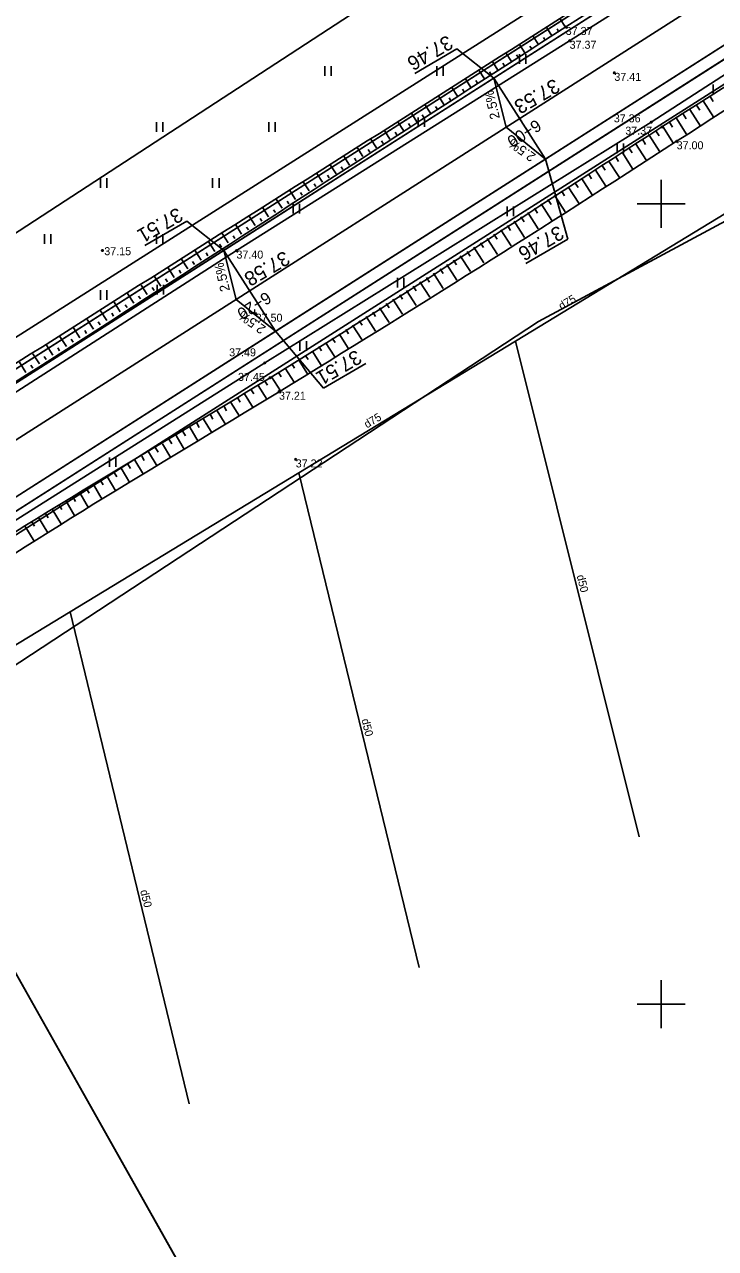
# Model space of a CAD drawing. Extents: x 469981 to 472086, y 246785 to 247785.
# Drawn here: x 471410.3 to 471453.4, y 247334.7 to 247411.2 of the extents above; entities that cross this region are included whole.
import ezdxf

# ---------------------------------------------------------------- set-up
doc = ezdxf.new("R2010")
doc.units = 0
for name, color, linetype in [('0_922', 7, 'Continuous'), ('0_Asfalta_mala', 7, 'Continuous'), ('0_Asfalta_Nomale', 7, 'Continuous'), ('0_Ruut_Braukt', 7, 'Continuous'), ('0_Ruut_nomale', 7, 'Continuous'), ('0_vertikals', 7, 'Continuous'), ('0_vertkals_cipari', 7, 'Continuous'), ('21', 7, 'Continuous'), ('6_piketaza', 7, 'Continuous'), ('CELI_CMAL_####_####_#', 7, 'Continuous'), ('DREN_VADP_####_####_#', 7, 'Continuous'), ('DREN_VADP_####_TKST_#', 7, 'Continuous'), ('DREN_VADP_KLKT_####_#', 7, 'Continuous'), ('DREN_VADP_KLKT_TKST_#', 7, 'Continuous'), ('GEOD_ELEM_####_####_#', 7, 'Continuous'), ('RAMI_UZMR_####_####_#', 7, 'Continuous'), ('RELJ_AATZ_####_TKST_#', 7, 'Continuous'), ('RELJ_ELEM_####_####_#', 7, 'Continuous'), ('RELJ_NOGA_####_####_#', 7, 'Continuous'), ('RELJ_NOGL_####_####_#', 7, 'Continuous'), ('ROBZ_IERR_####_####_#', 7, 'Continuous'), ('ROBZ_PROJ_####_####_#', 7, 'Continuous'), ('ROBZ_UZMR_####_####_#', 7, 'Continuous'), ('TERT_ELEM_####_####_#', 7, 'Continuous')]:
    doc.layers.add(name, color=color, linetype=linetype)

msp = doc.modelspace()

# ---------------------------------------------------------------- linework, layer by layer
at = {"layer": '0_922'}
msp.add_line((471711.11, 247577.663), (471337.911, 247339.41), dxfattribs=at)
at = {"layer": '0_Asfalta_mala'}
for p, q in [((471709.476, 247580.179), (471336.304, 247341.944)), ((471712.743, 247575.147), (471339.517, 247336.876))]:
    msp.add_line(p, q, dxfattribs=at)
at = {"layer": '0_Asfalta_Nomale'}
for p, q in [((471709.068, 247580.808), (471352.097, 247352.916)), ((471695.558, 247563.285), (471399.037, 247373.985))]:
    msp.add_line(p, q, dxfattribs=at)
at = {"layer": '0_Ruut_Braukt'}
for p, q in [((471709.476, 247580.179), (471336.304, 247341.944)), ((471339.517, 247336.876), (471712.743, 247575.147))]:
    msp.add_line(p, q, dxfattribs=at)
at = {"layer": '0_Ruut_nomale'}
for points in [[(471512.083, 247454.162), (471511.838, 247454.895), (471453.013, 247417.341), (471348.58, 247350.671), (471335.903, 247342.577), (471306.296, 247323.944), (471248.242, 247287.407), (471208.75, 247262.551), (471208.786, 247261.688), (471290.39, 247313.047), (471335.822, 247341.64), (471349.818, 247350.571), (471398.518, 247381.661), (471437.5, 247406.548), (471498.795, 247445.679), (471511.425, 247453.742)], [(471514.294, 247447.566), (471399.037, 247373.985), (471385.85, 247365.566), (471340.791, 247336.792), (471211.253, 247255.265), (471209.116, 247253.92), (471209.079, 247254.783), (471296.254, 247309.648), (471339.517, 247336.876), (471350.75, 247344.048), (471392.723, 247370.844), (471426.479, 247392.394), (471514.049, 247448.299)]]:
    msp.add_lwpolyline(points, close=True, dxfattribs=at)
at = {"layer": '0_vertikals'}
for p, q in [((471434.624, 247408.152), (471437.256, 247409.686)), ((471439.553, 247407.858), (471437.256, 247409.686)), ((471442.781, 247402.801), (471444.188, 247397.8)), ((471417.767, 247397.389), (471420.399, 247398.924)), ((471422.695, 247397.096), (471420.399, 247398.924)), ((471441.556, 247396.266), (471444.188, 247397.8)), ((471425.924, 247392.039), (471428.927, 247388.496)), ((471428.927, 247388.496), (471431.558, 247390.031))]:
    msp.add_line(p, q, dxfattribs=at)
for points in [[(471439.553, 247407.858), (471440.324, 247404.792), (471442.781, 247402.801)], [(471422.695, 247397.096), (471423.467, 247394.03), (471425.924, 247392.039)]]:
    msp.add_lwpolyline(points, close=True, dxfattribs=at)
at = {"layer": '21'}
msp.add_line((471711.11, 247577.663), (471337.911, 247339.41), dxfattribs=at)
at = {"layer": '6_piketaza'}
for points in [[(471441.302, 247405.119), (471441.033, 247405.54)], [(471424.444, 247394.357), (471424.175, 247394.778)]]:
    msp.add_lwpolyline(points, dxfattribs=at)
at = {"layer": 'CELI_CMAL_####_####_#'}
for points in [[(471444.29, 247410.189), (471472.037, 247427.783), (471529.617, 247464.738), (471552.455, 247479.724), (471579.938, 247497.81), (471608.708, 247516.399), (471640.167, 247536.853), (471663.898, 247552.17), (471700.29, 247576.588), (471731.688, 247596.287), (471755.809, 247609.67), (471764.411, 247613.273), (471764.823, 247614.335), (471764.981, 247617.933), (471761.802, 247625.793)], [(471449.387, 247405.104), (471473.787, 247420.91), (471502.643, 247439.527), (471533.217, 247459.11), (471556.347, 247474.048), (471582.788, 247490.845), (471613.475, 247511.118), (471642.713, 247530.159), (471668.616, 247547.038), (471690.82, 247561.728), (471696.388, 247565.088), (471697.928, 247564.145), (471698.695, 247563.022), (471698.327, 247552.674), (471698.209, 247547.7)], [(471338.703, 247365.456), (471340.587, 247361.545), (471343.087, 247356.058), (471343.774, 247355.226), (471347.4, 247352.573), (471349.509, 247351.696), (471351.575, 247351.992), (471374.262, 247365.343), (471396.093, 247379.507), (471423.487, 247397.08), (471444.29, 247410.189)], [(471449.387, 247405.104), (471425.251, 247390.064), (471401.67, 247375.188), (471376.044, 247358.999), (471352.749, 247344.597), (471349.37, 247342.009), (471348.449, 247339.648), (471348.411, 247337.54), (471348.293, 247336.009), (471350.514, 247328.355), (471351.077, 247326.317)]]:
    msp.add_lwpolyline(points, dxfattribs=at)
at = {"layer": 'DREN_VADP_####_####_#'}
for points in [[(471448.639, 247360.455), (471440.913, 247391.429)], [(471434.895, 247352.305), (471427.388, 247383.202)], [(471420.532, 247343.789), (471413.108, 247374.516)]]:
    msp.add_lwpolyline(points, dxfattribs=at)
at = {"layer": 'DREN_VADP_KLKT_####_#'}
msp.add_lwpolyline([(471455.954, 247400.578), (471440.913, 247391.429), (471427.388, 247383.202), (471413.108, 247374.516), (471398.066, 247365.368), (471384.232, 247356.953), (471369.211, 247347.816)], dxfattribs=at)
at = {"layer": 'GEOD_ELEM_####_####_#'}
for p, q in [((471450, 247401.5), (471450, 247400)), ((471448.5, 247400), (471450, 247400)), ((471450, 247400), (471450, 247398.5)), ((471450, 247400), (471451.5, 247400)), ((471450, 247351.5), (471450, 247350)), ((471448.5, 247350), (471450, 247350)), ((471450, 247350), (471450, 247348.5)), ((471450, 247350), (471451.5, 247350))]:
    msp.add_line(p, q, dxfattribs=at)
at = {"layer": 'RAMI_UZMR_####_####_#'}
for points in [[(471355.9, 247363.1), (471457.4, 247429.3), (471524.252, 247472.902), (471743.701, 247613.609), (471760.558, 247620.637), (471763.718, 247625.03), (471767.054, 247626.612), (471778.292, 247625.909), (471806.563, 247631.532), (471842.307, 247641.196)], [(471848.639, 247612.324), (471820.308, 247604.26), (471796.252, 247602.503), (471771.845, 247596.352), (471738.658, 247580.538), (471704.768, 247555.586), (471706.876, 247550.666), (471698.447, 247548.03), (471696.867, 247547.678), (471692.126, 247547.503), (471681.941, 247541.88), (471585.706, 247481.922), (471472.95, 247409.108), (471442.347, 247392.641), (471399.385, 247364.445), (471380.292, 247353.371), (471352.036, 247335.759)]]:
    msp.add_lwpolyline(points, dxfattribs=at)
at = {"layer": 'RELJ_ELEM_####_####_#'}
for centre in [(471444.047, 247411.052), (471444.29, 247410.189), (471447.084, 247408.183), (471449.387, 247405.104), (471450.058, 247404.807), (471450.973, 247403.909), (471415.119, 247397.084), (471423.487, 247397.08), (471424.686, 247393.137), (471425.251, 247390.064), (471425.587, 247389.134), (471426.144, 247388.265), (471427.188, 247384.035)]:
    msp.add_circle(centre, 0.05, dxfattribs=at)
at = {"layer": 'RELJ_NOGA_####_####_#'}
for p, q in [((471444.027, 247411.04), (471443.683, 247411.58)), ((471443.184, 247410.502), (471442.84, 247411.042)), ((471443.606, 247410.771), (471443.503, 247410.933)), ((471441.498, 247409.427), (471441.155, 247409.965)), ((471441.919, 247409.696), (471441.816, 247409.857)), ((471442.341, 247409.965), (471441.998, 247410.503)), ((471442.762, 247410.233), (471442.659, 247410.395)), ((471440.655, 247408.889), (471440.312, 247409.427)), ((471441.076, 247409.158), (471440.973, 247409.319)), ((471438.969, 247407.813), (471438.625, 247408.351)), ((471439.812, 247408.351), (471439.469, 247408.889)), ((471440.233, 247408.62), (471440.13, 247408.781)), ((471438.126, 247407.275), (471437.782, 247407.813)), ((471438.548, 247407.544), (471438.444, 247407.705)), ((471439.39, 247408.082), (471439.287, 247408.243)), ((471437.284, 247406.736), (471436.939, 247407.275)), ((471437.705, 247407.005), (471437.602, 247407.167)), ((471435.598, 247405.659), (471435.252, 247406.2)), ((471436.02, 247405.928), (471435.916, 247406.09)), ((471436.441, 247406.198), (471436.096, 247406.738)), ((471436.862, 247406.467), (471436.759, 247406.629)), ((471452.214, 247406.17), (471452.413, 247405.856)), ((471452.637, 247406.437), (471453.295, 247405.393)), ((471453.061, 247406.703), (471453.257, 247406.391)), ((471434.756, 247405.12), (471434.409, 247405.663)), ((471435.177, 247405.39), (471435.073, 247405.552)), ((471450.946, 247405.369), (471451.612, 247404.316)), ((471451.369, 247405.636), (471451.568, 247405.321)), ((471451.792, 247405.903), (471452.454, 247404.854)), ((471433.071, 247404.042), (471432.722, 247404.589)), ((471433.493, 247404.312), (471433.388, 247404.475)), ((471433.914, 247404.581), (471433.565, 247405.126)), ((471434.335, 247404.851), (471434.231, 247405.014)), ((471449.679, 247404.567), (471449.88, 247404.25)), ((471450.101, 247404.834), (471450.769, 247403.78)), ((471450.524, 247405.102), (471450.724, 247404.786)), ((471432.229, 247403.503), (471431.878, 247404.051)), ((471432.65, 247403.772), (471432.545, 247403.937)), ((471448.413, 247403.762), (471449.083, 247402.708)), ((471448.835, 247404.031), (471449.036, 247403.714)), ((471449.257, 247404.299), (471449.927, 247403.244)), ((471430.545, 247402.424), (471430.191, 247402.977)), ((471431.387, 247402.964), (471431.034, 247403.514)), ((471431.808, 247403.233), (471431.703, 247403.398)), ((471447.148, 247402.957), (471447.349, 247402.641)), ((471447.569, 247403.225), (471448.239, 247402.173)), ((471447.991, 247403.494), (471448.192, 247403.178)), ((471429.703, 247401.885), (471429.347, 247402.441)), ((471430.124, 247402.155), (471430.017, 247402.321)), ((471430.966, 247402.694), (471430.86, 247402.86)), ((471446.304, 247402.419), (471446.505, 247402.105)), ((471446.726, 247402.688), (471447.395, 247401.638)), ((471428.861, 247401.345), (471428.503, 247401.904)), ((471429.282, 247401.615), (471429.175, 247401.782)), ((471445.04, 247401.612), (471445.707, 247400.57)), ((471445.461, 247401.881), (471445.662, 247401.568)), ((471445.883, 247402.15), (471446.551, 247401.104)), ((471427.177, 247400.266), (471426.816, 247400.83)), ((471427.598, 247400.536), (471427.49, 247400.705)), ((471428.019, 247400.806), (471427.659, 247401.367)), ((471428.44, 247401.076), (471428.332, 247401.243)), ((471443.777, 247400.804), (471443.975, 247400.493)), ((471444.198, 247401.073), (471444.861, 247400.036)), ((471444.619, 247401.342), (471444.818, 247401.03)), ((471426.335, 247399.726), (471425.971, 247400.294)), ((471426.756, 247399.996), (471426.647, 247400.166)), ((471442.513, 247399.994), (471443.171, 247398.969)), ((471442.934, 247400.264), (471443.132, 247399.956)), ((471443.355, 247400.534), (471444.016, 247399.502)), ((471424.652, 247398.646), (471424.284, 247399.221)), ((471425.494, 247399.186), (471425.128, 247399.757)), ((471425.915, 247399.456), (471425.805, 247399.627)), ((471441.251, 247399.185), (471441.446, 247398.88)), ((471441.672, 247399.455), (471442.325, 247398.436)), ((471442.093, 247399.725), (471442.289, 247399.418)), ((471423.81, 247398.106), (471423.44, 247398.684)), ((471424.231, 247398.376), (471424.12, 247398.549)), ((471425.073, 247398.916), (471424.963, 247399.088)), ((471439.988, 247398.374), (471440.633, 247397.37)), ((471440.409, 247398.645), (471440.603, 247398.342)), ((471440.83, 247398.915), (471441.479, 247397.903)), ((471422.127, 247397.027), (471421.752, 247397.612)), ((471422.969, 247397.567), (471422.596, 247398.148)), ((471423.389, 247397.837), (471423.278, 247398.01)), ((471439.147, 247397.834), (471439.787, 247396.838)), ((471439.568, 247398.104), (471439.76, 247397.804)), ((471421.285, 247396.487), (471420.908, 247397.075)), ((471421.706, 247396.757), (471421.593, 247396.933)), ((471422.548, 247397.297), (471422.435, 247397.472)), ((471437.885, 247397.023), (471438.075, 247396.728)), ((471438.306, 247397.293), (471438.94, 247396.306)), ((471438.726, 247397.564), (471438.918, 247397.266)), ((471420.443, 247395.947), (471420.063, 247396.539)), ((471420.864, 247396.217), (471420.751, 247396.394)), ((471436.623, 247396.212), (471437.247, 247395.242)), ((471437.044, 247396.482), (471437.232, 247396.19)), ((471437.465, 247396.753), (471438.094, 247395.774)), ((471418.76, 247394.867), (471418.375, 247395.467)), ((471419.181, 247395.137), (471419.066, 247395.316)), ((471419.602, 247395.407), (471419.219, 247396.003)), ((471420.023, 247395.677), (471419.908, 247395.855)), ((471435.362, 247395.401), (471435.546, 247395.114)), ((471435.782, 247395.671), (471436.4, 247394.71)), ((471436.203, 247395.942), (471436.389, 247395.652)), ((471417.918, 247394.327), (471417.531, 247394.93)), ((471418.339, 247394.597), (471418.223, 247394.777)), ((471434.1, 247394.59), (471434.707, 247393.646)), ((471434.52, 247394.86), (471434.703, 247394.576)), ((471434.941, 247395.131), (471435.553, 247394.178)), ((471416.235, 247393.247), (471415.843, 247393.858)), ((471417.077, 247393.787), (471416.687, 247394.394)), ((471417.498, 247394.057), (471417.381, 247394.238)), ((471432.838, 247393.779), (471433.017, 247393.5)), ((471433.258, 247394.049), (471433.86, 247393.114)), ((471433.679, 247394.32), (471433.86, 247394.038)), ((471415.393, 247392.707), (471414.999, 247393.322)), ((471415.814, 247392.977), (471415.696, 247393.161)), ((471416.656, 247393.517), (471416.539, 247393.7)), ((471431.996, 247393.239), (471432.174, 247392.962)), ((471432.417, 247393.509), (471433.013, 247392.582)), ((471413.71, 247391.627), (471413.311, 247392.249)), ((471414.552, 247392.167), (471414.155, 247392.785)), ((471414.972, 247392.437), (471414.854, 247392.622)), ((471430.734, 247392.428), (471431.319, 247391.517)), ((471431.155, 247392.698), (471431.331, 247392.424)), ((471431.576, 247392.968), (471432.166, 247392.049)), ((471412.868, 247391.087), (471412.467, 247391.713)), ((471413.289, 247391.357), (471413.169, 247391.544)), ((471414.131, 247391.897), (471414.011, 247392.083)), ((471429.471, 247391.619), (471429.644, 247391.349)), ((471429.892, 247391.888), (471430.472, 247390.985)), ((471430.313, 247392.158), (471430.488, 247391.886)), ((471412.027, 247390.547), (471411.623, 247391.176)), ((471412.447, 247390.817), (471412.327, 247391.005)), ((471428.208, 247390.81), (471428.778, 247389.921)), ((471428.629, 247391.079), (471428.801, 247390.811)), ((471429.05, 247391.349), (471429.624, 247390.453)), ((471410.343, 247389.467), (471409.935, 247390.104)), ((471410.764, 247389.737), (471410.642, 247389.928)), ((471411.185, 247390.007), (471410.779, 247390.64)), ((471411.606, 247390.277), (471411.484, 247390.467)), ((471426.945, 247390.001), (471427.113, 247389.738)), ((471427.366, 247390.271), (471427.93, 247389.388)), ((471427.787, 247390.54), (471427.957, 247390.274)), ((471425.681, 247389.194), (471426.236, 247388.323)), ((471426.102, 247389.463), (471426.269, 247389.201)), ((471426.523, 247389.732), (471427.083, 247388.856)), ((471424.413, 247388.392), (471424.576, 247388.131)), ((471424.836, 247388.658), (471425.385, 247387.79)), ((471425.259, 247388.925), (471425.425, 247388.665)), ((471423.564, 247387.863), (471423.726, 247387.602)), ((471423.989, 247388.127), (471424.53, 247387.258)), ((471422.287, 247387.077), (471422.819, 247386.205)), ((471422.713, 247387.338), (471422.874, 247387.077)), ((471423.139, 247387.6), (471423.675, 247386.73)), ((471421.005, 247386.298), (471421.164, 247386.035)), ((471421.433, 247386.557), (471421.962, 247385.681)), ((471421.86, 247386.816), (471422.019, 247386.554)), ((471419.719, 247385.525), (471420.248, 247384.642)), ((471420.148, 247385.782), (471420.307, 247385.518)), ((471420.577, 247386.04), (471421.106, 247385.161)), ((471418.431, 247384.757), (471418.59, 247384.489)), ((471418.861, 247385.013), (471419.39, 247384.124)), ((471419.29, 247385.269), (471419.449, 247385.003)), ((471417.141, 247383.991), (471417.676, 247383.089)), ((471417.571, 247384.246), (471417.731, 247383.977)), ((471418.001, 247384.501), (471418.533, 247383.607)), ((471415.851, 247383.226), (471416.013, 247382.952)), ((471416.281, 247383.481), (471416.82, 247382.572)), ((471416.711, 247383.736), (471416.872, 247383.464)), ((471414.561, 247382.46), (471415.109, 247381.538)), ((471414.991, 247382.715), (471415.155, 247382.44)), ((471415.421, 247382.97), (471415.964, 247382.055)), ((471413.273, 247381.692), (471413.44, 247381.412)), ((471413.702, 247381.948), (471414.256, 247381.019)), ((471414.132, 247382.204), (471414.297, 247381.927)), ((471411.987, 247380.92), (471412.555, 247379.978)), ((471412.415, 247381.178), (471412.584, 247380.896)), ((471412.844, 247381.435), (471413.405, 247380.5)), ((471410.704, 247380.142), (471410.878, 247379.857)), ((471411.131, 247380.402), (471411.707, 247379.454)), ((471411.559, 247380.661), (471411.73, 247380.378)), ((471410.277, 247379.882), (471410.862, 247378.928))]:
    msp.add_line(p, q, dxfattribs=at)
for points in [[(471341.934, 247360.736), (471344.51, 247356.259), (471349.946, 247353.745), (471355.895, 247354.991), (471376.693, 247368.011), (471396.058, 247380.323), (471444.047, 247411.052), (471471.484, 247428.432), (471497.591, 247445.096), (471529.061, 247465.658), (471552.024, 247480.39), (471579.849, 247498.336), (471608.29, 247516.955), (471640.013, 247537.434), (471663.526, 247552.835), (471700.309, 247577.155), (471731.58, 247596.998), (471755.893, 247610.638), (471758.96, 247612.207)], [(471398.635, 247372.113), (471402.433, 247374.78), (471425.587, 247389.134), (471450.058, 247404.807), (471474.143, 247419.972), (471503.215, 247438.678), (471533.565, 247458.24), (471556.869, 247473.387), (471582.759, 247490.013), (471614.043, 247510.505), (471643.167, 247529.241), (471669.12, 247546.6), (471690.757, 247560.622), (471694.708, 247563.158)]]:
    msp.add_spline(points, degree=3, dxfattribs=at)
at = {"layer": 'RELJ_NOGL_####_####_#'}
for points in [[(471342.514, 247361.025), (471345.404, 247356.891), (471350.224, 247354.862), (471355.251, 247356.423), (471376.007, 247368.362), (471395.596, 247380.988), (471443.663, 247411.567), (471471.284, 247429.247), (471497.369, 247445.866), (471528.273, 247466.831), (471551.61, 247481.241), (471579.417, 247499.099), (471607.686, 247517.412), (471639.588, 247538.317), (471662.844, 247553.564), (471699.582, 247577.982), (471731.348, 247598.063), (471755.711, 247611.433), (471758.267, 247612.728)], [(471399.82, 247371.525), (471403.248, 247373.923), (471426.144, 247388.265), (471450.973, 247403.909), (471474.455, 247419.142), (471503.701, 247437.899), (471533.875, 247457.475), (471557.479, 247472.578), (471583.176, 247489.002), (471614.915, 247509.524), (471643.61, 247528.29), (471669.945, 247545.695), (471691.536, 247559.696), (471695.147, 247562.053)]]:
    msp.add_spline(points, degree=3, dxfattribs=at)
at = {"layer": 'ROBZ_IERR_####_####_#'}
for points in [[(471433.786, 247309.121), (471398.351, 247372.094), (471700.012, 247564.123), (471698.286, 247462.937)], [(471513.259, 247488.166), (471524.883, 247464.852), (471341.261, 247348.2), (471124.72, 247213.54), (471093.674, 247200.298), (471050.609, 247195.379), (471001.509, 247189.266), (470977.922, 247249.601)]]:
    msp.add_lwpolyline(points, dxfattribs=at)
at = {"layer": 'ROBZ_PROJ_####_####_#'}
msp.add_lwpolyline([(471341.261, 247348.2), (471524.883, 247464.852), (471765.831, 247617.357), (471863.461, 247637.05), (471867.531, 247625.725), (471827.071, 247615.935), (471808.63, 247612.294), (471769.199, 247605.751), (471757.886, 247600.963), (471700.012, 247564.123), (471398.351, 247372.094), (471346.741, 247338.478)], dxfattribs=at)
at = {"layer": 'ROBZ_UZMR_####_####_#'}
msp.add_lwpolyline([(471362.435, 247283.427), (471346.741, 247338.478), (471398.351, 247372.094), (471434.714, 247307.471)], dxfattribs=at)
at = {"layer": 'TERT_ELEM_####_####_#'}
for p, q in [((471441.164, 247408.747), (471441.164, 247409.347)), ((471441.564, 247408.747), (471441.564, 247409.347)), ((471429, 247408), (471429, 247408.6)), ((471429.4, 247408), (471429.4, 247408.6)), ((471436, 247408), (471436, 247408.6)), ((471436.4, 247408), (471436.4, 247408.6)), ((471453.247, 247406.86), (471453.247, 247407.46)), ((471434.823, 247404.802), (471434.823, 247405.402)), ((471435.223, 247404.802), (471435.223, 247405.402)), ((471418.5, 247404.5), (471418.5, 247405.1)), ((471418.9, 247404.5), (471418.9, 247405.1)), ((471425.5, 247404.5), (471425.5, 247405.1)), ((471425.9, 247404.5), (471425.9, 247405.1)), ((471447.249, 247403.173), (471447.249, 247403.773)), ((471447.649, 247403.173), (471447.649, 247403.773)), ((471415, 247401), (471415, 247401.6)), ((471415.4, 247401), (471415.4, 247401.6)), ((471422, 247401), (471422, 247401.6)), ((471422.4, 247401), (471422.4, 247401.6)), ((471427.025, 247399.399), (471427.025, 247399.999)), ((471427.425, 247399.399), (471427.425, 247399.999)), ((471440.393, 247399.228), (471440.393, 247399.828)), ((471440.793, 247399.228), (471440.793, 247399.828)), ((471411.5, 247397.5), (471411.5, 247398.1)), ((471411.9, 247397.5), (471411.9, 247398.1)), ((471418.5, 247397.5), (471418.5, 247398.1)), ((471418.9, 247397.5), (471418.9, 247398.1)), ((471433.538, 247394.769), (471433.538, 247395.369)), ((471433.938, 247394.769), (471433.938, 247395.369)), ((471415, 247394), (471415, 247394.6)), ((471415.4, 247394), (471415.4, 247394.6)), ((471418.542, 247394.34), (471418.542, 247394.94)), ((471418.942, 247394.34), (471418.942, 247394.94)), ((471427.454, 247390.824), (471427.454, 247391.424)), ((471427.854, 247390.824), (471427.854, 247391.424)), ((471415.564, 247383.562), (471415.564, 247384.162)), ((471415.964, 247383.562), (471415.964, 247384.162))]:
    msp.add_line(p, q, dxfattribs=at)

# ---------------------------------------------------------------- texts
at = {"layer": '0_vertkals_cipari'}
for s, height, rotation, p in [('37.46', 0.9, 210.25073, (471436.659, 247410.572)), ('37.53', 0.9, 210.25073, (471443.337, 247407.859)), ('2.5%', 0.5993, 103.40396, (471439.944, 247405.357)), ('2.5%', 0.5993, 144.61623, (471442.225, 247403.069)), ('37.51', 0.9, 210.25073, (471419.801, 247399.81)), ('37.46', 0.9, 210.25073, (471443.59, 247398.686)), ('37.58', 0.9, 210.25073, (471426.48, 247397.097)), ('2.5%', 0.5993, 103.40396, (471423.087, 247394.595)), ('2.5%', 0.5993, 144.61623, (471425.367, 247392.307)), ('37.51', 0.9, 210.25073, (471430.961, 247390.917))]:
    msp.add_text(s, height=height, rotation=rotation, dxfattribs=at).set_placement(p)
at = {"layer": '6_piketaza'}
for s, p in [('6+00', (471442.213, 247405.315)), ('6+20', (471425.355, 247394.553))]:
    msp.add_text(s, height=0.75, rotation=212.55444, dxfattribs=at).set_placement(p)
at = {"layer": 'DREN_VADP_####_TKST_#'}
for rotation, p in [(284.00522, (471444.725, 247376.766)), (283.65597, (471431.29, 247367.777)), (283.58336, (471417.474, 247357.086))]:
    msp.add_text('d50', height=0.5, rotation=rotation, dxfattribs=at).set_placement(p)
at = {"layer": 'DREN_VADP_KLKT_TKST_#'}
for rotation, p in [(31.31076, (471443.79, 247393.354)), (31.30857, (471431.641, 247385.964))]:
    msp.add_text('d75', height=0.5, rotation=rotation, dxfattribs=at).set_placement(p)
at = {"layer": 'RELJ_AATZ_####_TKST_#'}
for s, p in [('37.37', (471444.047, 247410.552)), ('37.37', (471444.29, 247409.689)), ('37.41', (471447.084, 247407.683)), ('37.36', (471447.048, 247405.094)), ('37.37', (471447.765, 247404.322)), ('37.00', (471450.973, 247403.409)), ('37.15', (471415.235, 247396.793)), ('37.40', (471423.487, 247396.58)), ('37.50', (471424.686, 247392.637)), ('37.49', (471423.031, 247390.474)), ('37.45', (471423.584, 247388.94)), ('37.21', (471426.144, 247387.765)), ('37.22', (471427.188, 247383.535))]:
    msp.add_text(s, height=0.5, dxfattribs=at).set_placement(p)

doc.saveas('drawing.dxf')
